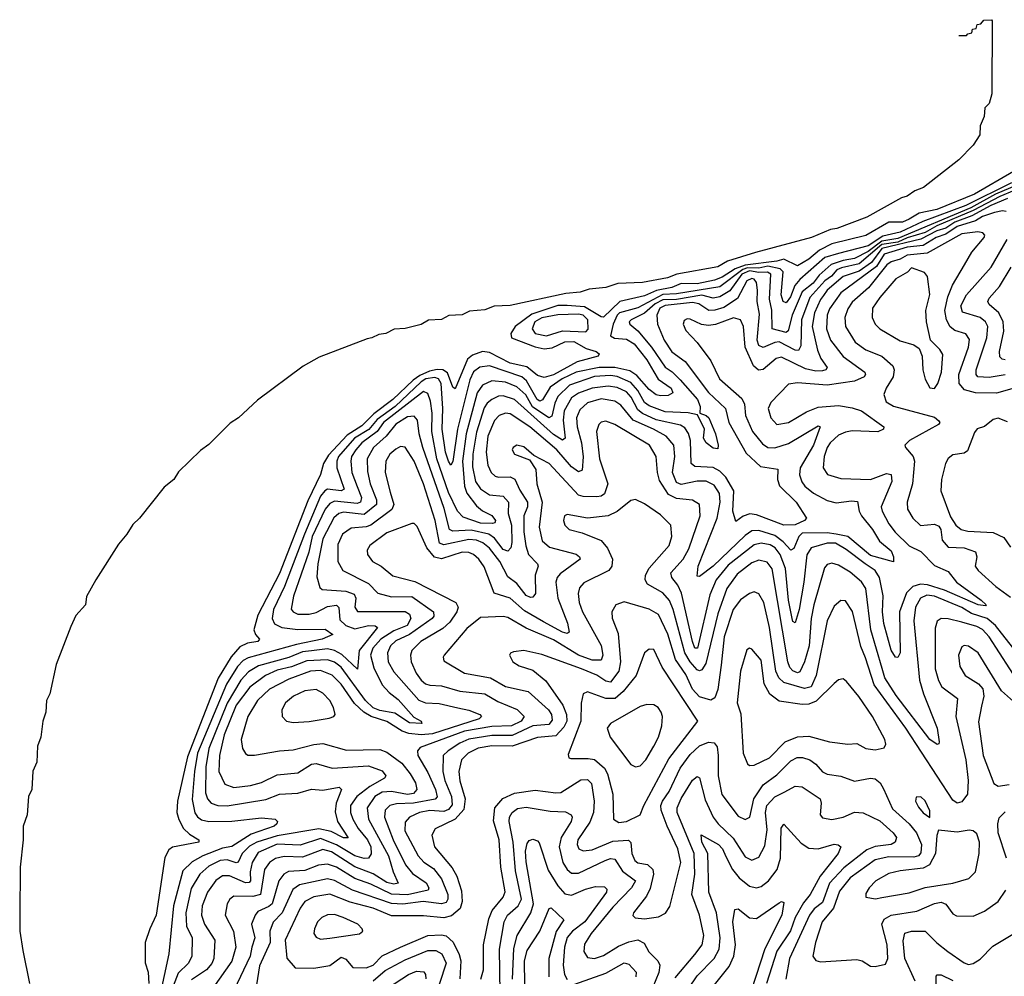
# Model space of a CAD drawing. Extents: x 1552294 to 1694791, y 811929 to 917222.
# Tile 261 of 643: x 1573416 to 1577731, y 896897 to 901090. Entities that reach past the tile are written whole.
import ezdxf

# ---------------------------------------------------------------- set-up
doc = ezdxf.new("R2010")
doc.units = 0

msp = doc.modelspace()

# ---------------------------------------------------------------- linework, layer by layer
at = {"layer": '0CON10XD'}
for points in [[(1577532.1, 901020), (1577565, 901020), (1577571.7, 901028.3), (1577588.3, 901031.7), (1577591.7, 901048.3), (1577608.3, 901051.7), (1577611.7, 901068.3), (1577628.3, 901071.7), (1577641.7, 901088.3), (1577675, 901090), (1577677.5, 901085), (1577676.2, 900765), (1577665, 900722.5), (1577646.4, 900703.6), (1577643.3, 900665), (1577625.8, 900625), (1577623.3, 900585), (1577595, 900540), (1577532.5, 900475), (1577376.7, 900355), (1577339.5, 900340.5), (1577305, 900316.2), (1577280.6, 900309.4), (1577128.8, 900225), (1576996.7, 900175), (1576969.7, 900170.3), (1576886.2, 900135), (1576641.1, 900068.9), (1576517.8, 900032.2), (1576475, 900006), (1576295.7, 899974.3), (1576255, 899957.8), (1576145, 899937.8), (1576036.8, 899933.2), (1575985, 899915.7), (1575911.1, 899908.9), (1575872.5, 899895), (1575810.2, 899889.8), (1575565, 899837.8), (1575495, 899834.2), (1575455, 899817.5), (1575387.2, 899812.8), (1575355, 899796.7), (1575297.3, 899792.7), (1575265, 899775.7), (1575206.9, 899773.1), (1575175, 899754.2), (1575105, 899736.7), (1575057.1, 899732.9), (1575020, 899715), (1574989.5, 899710.5), (1574960, 899695), (1574938.5, 899691.5), (1574729.1, 899610.9), (1574658.1, 899571.9), (1574457.5, 899422.5), (1574375.4, 899345), (1574338, 899322), (1574245, 899228.2), (1574208.5, 899201.5), (1574111.6, 899108.4), (1574091.2, 899075), (1574049, 899041), (1573940.7, 898905), (1573912.3, 898877.7), (1573886.2, 898835), (1573848.4, 898791.6), (1573750, 898635), (1573709, 898561), (1573704.6, 898525), (1573661.3, 898478.7), (1573639.7, 898430.3), (1573576.3, 898263.7), (1573548.2, 898135), (1573533.7, 898106.3), (1573530.4, 898055), (1573516.7, 898015), (1573508.4, 897945), (1573494.4, 897905.6), (1573490.4, 897835), (1573474, 897796), (1573469.2, 897715), (1573454.8, 897685), (1573449, 897605), (1573431.7, 897555), (1573431.3, 897495), (1573417.4, 897375), (1573415.9, 897165), (1573416.7, 897095), (1573429.7, 897010.3), (1573458.3, 896865)], [(1577771.2, 900425), (1577600.4, 900325), (1577435, 900258.7), (1577358.8, 900241.2), (1577314.1, 900215.9), (1577285, 900203), (1577225, 900202.9), (1577125, 900143.6), (1576975, 900106.8), (1576921, 900079), (1576875, 900040.2), (1576825, 900011.2), (1576765, 900039.8), (1576735, 900031.1), (1576595, 900014.1), (1576551.5, 899998.5), (1576495, 899961.2), (1576461.2, 899948.8), (1576385, 899932.5), (1576315, 899933.3), (1576273.5, 899916.5), (1576206.4, 899903.6), (1576155, 899879.5), (1576045.5, 899854.5), (1575975, 899786.3), (1575965, 899786.9), (1575891.8, 899831.8), (1575815, 899837), (1575775, 899837.1), (1575660.1, 899799.9), (1575587, 899745), (1575569.2, 899715), (1575571.1, 899695), (1575675, 899655.4), (1575715, 899647), (1575749.1, 899650.9), (1575805, 899677.5), (1575845, 899678.8), (1575898.8, 899648.8), (1575943.1, 899635), (1575955.6, 899625), (1575951.2, 899615), (1575859.1, 899590.9), (1575755, 899533.4), (1575715, 899521.6), (1575685, 899529.7), (1575637.9, 899567.9), (1575565, 899585.1), (1575475, 899630.9), (1575445, 899635.8), (1575400, 899620), (1575378.2, 899601.8), (1575325, 899471.9), (1575315, 899478.5), (1575291.6, 899541.6), (1575270.5, 899555), (1575245, 899556.8), (1575211.4, 899548.6), (1575169.2, 899530.9), (1575139.9, 899510.1), (1575051.2, 899425), (1574968.3, 899361.7), (1574915, 899309.7), (1574851.3, 899268.7), (1574769.3, 899180.7), (1574747.5, 899145), (1574733.6, 899096.4), (1574679.1, 898980.9), (1574555, 898662.5), (1574459.7, 898480.3), (1574442.1, 898415), (1574448.9, 898395), (1574467.1, 898375), (1574460, 898365), (1574415, 898356.8), (1574380.7, 898340.7), (1574342.2, 898297.8), (1574286.5, 898203.5), (1574151.4, 897858.6), (1574107.8, 897665), (1574104.8, 897614.8), (1574113.4, 897583.4), (1574133.4, 897545), (1574160, 897520), (1574201.4, 897495), (1574200.8, 897485), (1574085, 897462.7), (1574069.2, 897450.8), (1574052.2, 897417.8), (1574014.7, 897165), (1573985.9, 897105), (1573966, 897045), (1573965.2, 896955.2)], [(1577762.2, 900375), (1577562, 900275), (1577374.6, 900205.4), (1577275, 900158), (1577199.1, 900140.9), (1577135, 900099.2), (1577004.2, 900065.8), (1576945, 900048), (1576835, 899951.6), (1576813.3, 899925), (1576794.8, 899875), (1576775, 899849.5), (1576761.6, 899855), (1576753.8, 899883.8), (1576762.4, 899985), (1576748.3, 899998.3), (1576695, 900008.9), (1576655, 900000.2), (1576605, 900002.1), (1576584.8, 899995.2), (1576485, 899918.4), (1576295, 899887.6), (1576235, 899884.8), (1576125, 899826.3), (1576045, 899804.4), (1576035, 899794.8), (1576017.5, 899755), (1576004.8, 899704.8), (1576023.4, 899693.4), (1576075, 899689.7), (1576109.1, 899669.1), (1576165, 899599.3), (1576195.9, 899545.9), (1576214.5, 899514.5), (1576271.6, 899475), (1576277.9, 899455), (1576257.6, 899442.4), (1576225, 899440.7), (1576205, 899446.2), (1576175, 899468.8), (1576120.2, 899530.2), (1576090.3, 899550.3), (1576025, 899564.8), (1575955.8, 899565.8), (1575855, 899545.4), (1575792.8, 899515), (1575740.4, 899479.6), (1575706.7, 899423.3), (1575695, 899418.1), (1575684.6, 899425), (1575637.3, 899507.3), (1575616.2, 899525), (1575475, 899572.1), (1575433.1, 899566.9), (1575405, 899545.7), (1575388.6, 899511.4), (1575335.3, 899295), (1575315, 899153.8), (1575305, 899136.9), (1575295, 899155.5), (1575282.8, 899195), (1575267.8, 899295), (1575270.8, 899385), (1575263.1, 899495), (1575250.8, 899515), (1575235, 899522), (1575196.5, 899515), (1575175, 899502.1), (1575061.4, 899395), (1574983.2, 899336.8), (1574946.1, 899293.9), (1574883.3, 899255), (1574813.6, 899175), (1574806, 899155), (1574806.6, 899125), (1574838.6, 899031.4), (1574825.1, 899024.9), (1574765, 899031.9), (1574752.6, 899025), (1574735, 899001.2), (1574663.8, 898835), (1574577.1, 898605), (1574527.6, 898505), (1574522.1, 898465), (1574532, 898442), (1574565, 898425.2), (1574635, 898417.3), (1574755, 898418.7), (1574788, 898395), (1574741.4, 898375), (1574628.5, 898351.5), (1574417, 898293), (1574395, 898281.2), (1574370.4, 898255), (1574323, 898177), (1574195.7, 897875), (1574182, 897795), (1574172, 897672), (1574183.7, 897613.7), (1574195.1, 897595.1), (1574212.4, 897582.4), (1574245, 897574.8), (1574345, 897576.2), (1574475, 897591.2), (1574535.3, 897585.3), (1574545.6, 897575), (1574543.5, 897565), (1574531.1, 897555), (1574430.7, 897519.3), (1574345, 897466.2), (1574305, 897458), (1574218.2, 897425), (1574172, 897398), (1574131.2, 897358.8), (1574089.7, 897205), (1574068.9, 896995), (1574029.3, 896805)], [(1577813.8, 900376.2), (1577692.5, 900325), (1577585, 900265.7), (1577265, 900130.8), (1577195, 900119.6), (1577135, 900074.1), (1577075, 900043.7), (1577025, 900035.1), (1576972.7, 900017.3), (1576919.9, 899970.1), (1576894.2, 899935), (1576845, 899897.6), (1576801.1, 899795), (1576784.1, 899725.9), (1576775, 899718.4), (1576713.2, 899735), (1576712.9, 899817.1), (1576702.4, 899865), (1576708.6, 899975), (1576693.6, 899983.6), (1576655, 899982), (1576615, 899989.2), (1576581.5, 899975), (1576527.9, 899902.1), (1576485, 899875.1), (1576455, 899869.8), (1576405, 899881.8), (1576295, 899863.7), (1576235, 899862.1), (1576201.6, 899845), (1576155, 899803.9), (1576095.3, 899775), (1576087.1, 899765), (1576090.6, 899755), (1576125.4, 899725.4), (1576185, 899655.2), (1576245, 899566.5), (1576275, 899546.8), (1576311.1, 899511.1), (1576385.9, 899425), (1576398.8, 899395), (1576396.7, 899365), (1576425, 899355.4), (1576435.8, 899345), (1576465, 899274.3), (1576477.3, 899225), (1576475, 899209.2), (1576455, 899211.2), (1576425, 899235.4), (1576413.1, 899255)], [(1577775, 900340.6), (1577711.7, 900315), (1577595, 900253.3), (1577435, 900187.1), (1577385, 900157.7), (1577305, 900133.4), (1577265, 900114.8), (1577195, 900104.5), (1577095, 900019.9), (1577017.6, 900002.4), (1576997, 899993), (1576974.2, 899965.8), (1576944.9, 899945), (1576878.4, 899871.6), (1576842.9, 899775), (1576838.9, 899661.1), (1576829.8, 899640.2), (1576815, 899641.2), (1576745, 899677.6), (1576725, 899675.7), (1576675, 899652.7), (1576655, 899662), (1576648.3, 899685), (1576658.6, 899798.7), (1576648.8, 899855), (1576650.2, 899905), (1576645, 899938.1), (1576635, 899952.9), (1576625, 899956), (1576603.4, 899945), (1576562.1, 899867.9), (1576501.4, 899828.6), (1576463, 899817), (1576435.9, 899815.9), (1576391.8, 899845), (1576365, 899850.3), (1576245, 899836.5), (1576221.8, 899825), (1576208.1, 899795), (1576210.7, 899755), (1576240.7, 899685), (1576273.8, 899633.8), (1576332.2, 899592.2), (1576435, 899455.7), (1576509.8, 899385), (1576523.8, 899323.8), (1576599.8, 899189.8), (1576662, 899132), (1576739.2, 899119.2), (1576736.8, 899075), (1576746.3, 899046.3), (1576818.6, 898975), (1576864.3, 898905), (1576856, 898895), (1576815, 898875.2), (1576765, 898874.5), (1576645, 898920.3), (1576616.2, 898923.8), (1576586.1, 898913.9), (1576555, 898890), (1576541.2, 898935), (1576546.2, 899025), (1576510.1, 899085), (1576485, 899110.4), (1576455, 899126.8), (1576375, 899131.7), (1576358.2, 899145), (1576355.4, 899245.4), (1576346.6, 899276.6), (1576330.5, 899300.5), (1576312.4, 899312.4), (1576205, 899336), (1576145, 899363.7), (1576125, 899380.5), (1576096.2, 899435), (1576075, 899458.6), (1576035, 899478.3), (1575995, 899482.9), (1575925, 899474.3), (1575865, 899453.5), (1575835, 899431.9), (1575801.5, 899375), (1575797.9, 899335), (1575807, 899255), (1575795, 899247), (1575755, 899271.8), (1575585, 899424.5), (1575535, 899441.2), (1575515, 899439.4), (1575485, 899425.7), (1575465, 899409.5), (1575451.7, 899388.3), (1575417.4, 899282.6), (1575401.9, 899185), (1575400.5, 899129.5)], [(1577745, 900305.7), (1577672.4, 900275), (1577589.6, 900230.4), (1577515, 900202.6), (1577475, 900175.7), (1577435, 900163.9), (1577365, 900127.8), (1577195, 900086.4), (1577149.4, 900025), (1577095, 899988), (1577025, 899963.8), (1576954.9, 899905), (1576938.7, 899881.3)], [(1577739, 900249), (1577722.7, 900252.7), (1577687.9, 900245), (1577635, 900226.9), (1577605, 900207.6), (1577525, 900183.8), (1577475, 900149.6), (1577432.9, 900135), (1577375, 900099.6), (1577305, 900092.9), (1577205, 900061.8), (1577171.4, 900008.6), (1577015, 899893), (1576965, 899822.1), (1576954.9, 899795), (1576951.4, 899735), (1576970.2, 899685), (1577025, 899613.8), (1577120, 899545), (1577122.9, 899535), (1577116.7, 899525), (1577074.6, 899505.4), (1576955, 899487.7), (1576825, 899498.9), (1576785, 899492.2), (1576708.5, 899411.5), (1576695.8, 899385.8), (1576708.2, 899345), (1576735, 899316.2), (1576785, 899324.2), (1576865, 899371.6), (1576915, 899391.1), (1577005, 899398.4), (1577065, 899389.3), (1577105, 899375.2), (1577203.3, 899305), (1577201.9, 899295), (1577177.2, 899282.8), (1577065, 899288.5), (1577035, 899282.6), (1577005, 899268.1), (1576967.9, 899235), (1576955.2, 899215), (1576941.1, 899175), (1576936.7, 899125), (1576955.7, 899095.7), (1577015, 899078.4), (1577145, 899074.8), (1577215, 899100.7), (1577235, 899096.7), (1577238.6, 899065), (1577191.8, 898955), (1577195.7, 898935), (1577225, 898880), (1577253.4, 898843.4), (1577315, 898783.4), (1577365, 898758.5), (1577425, 898697.2), (1577485, 898671.1), (1577521.3, 898625), (1577629.6, 898545), (1577651.4, 898525), (1577649.3, 898520.7), (1577616.7, 898525), (1577468.8, 898588.8), (1577395, 898612.6), (1577364.5, 898615.5), (1577330.8, 898605), (1577303, 898577), (1577271.7, 898495), (1577274.7, 898315), (1577265, 898294.4), (1577255, 898295.5), (1577235, 898326.9), (1577202.8, 898442.8), (1577196.7, 898495), (1577200.3, 898565), (1577184.4, 898645), (1577165.9, 898675), (1577121.6, 898705), (1577038.3, 898768.3), (1576991.8, 898795), (1576955, 898795.6), (1576885.1, 898774.9), (1576866.1, 898743.9), (1576853, 898625), (1576831.7, 898505), (1576815, 898446.7), (1576805, 898451.8), (1576801.5, 898465), (1576785.4, 898545.4), (1576772.1, 898685), (1576749.6, 898745), (1576726.7, 898775), (1576705, 898787.7), (1576665, 898795.1), (1576635, 898788.2), (1576521.4, 898698.6), (1576469, 898635), (1576440.7, 898569.3), (1576386.6, 898335), (1576375, 898335.5), (1576364.1, 898365), (1576315.8, 898575.8), (1576300.7, 898610.7), (1576274.2, 898645), (1576270.3, 898665), (1576324.4, 898725.6), (1576349.2, 898770.8), (1576398.6, 898915), (1576395.2, 898965.2), (1576365, 898983.4), (1576295, 898990.7), (1576259.2, 899009.2), (1576219.5, 899069.5), (1576210.6, 899105), (1576205.7, 899175), (1576175.8, 899225), (1576025, 899315.9), (1575985, 899330.4), (1575965, 899325.4), (1575954.2, 899315.8), (1575943.6, 899285), (1575957.8, 899165), (1575993.5, 899055), (1575978.6, 899011.3), (1575965, 899001.6), (1575945, 898999.2), (1575885, 899000), (1575865, 899005.7), (1575736.8, 899145), (1575669.5, 899179.5), (1575625, 899217.3), (1575595, 899225.5), (1575578, 899215), (1575574.5, 899204.5), (1575584.2, 899185), (1575650.7, 899160.7), (1575677.7, 899117.7), (1575682.9, 899055), (1575705.5, 898975.5), (1575692.9, 898865), (1575706.3, 898806.3), (1575737.7, 898777.7), (1575855, 898746.5), (1575870, 898735), (1575872.5, 898725), (1575785, 898661.2), (1575771.4, 898645), (1575765.7, 898625), (1575774.5, 898555), (1575817.3, 898445), (1575824.3, 898405), (1575815, 898399.1), (1575795.3, 898404.7), (1575711.2, 898451.2), (1575629, 898499), (1575565, 898554.3), (1575496, 898576), (1575452, 898692), (1575428.6, 898725), (1575405, 898745.7), (1575384.8, 898754.8), (1575355, 898756.4), (1575265, 898726.5), (1575233.5, 898733.5), (1575200, 898775), (1575158.4, 898868.4), (1575145, 898880.9), (1575135, 898882.1), (1575025, 898840.5), (1574950.9, 898785), (1574938.5, 898765), (1574940, 898745), (1574962.5, 898715), (1575000, 898695), (1575052, 898652), (1575147.1, 898627.1), (1575327.1, 898535), (1575338, 898515), (1575332.4, 898495), (1575300.6, 898449.4), (1575270.8, 898420.8), (1575174.7, 898365), (1575134.1, 898325), (1575128.8, 898305), (1575131.1, 898275), (1575153.5, 898225), (1575175, 898194.7), (1575195, 898178.8), (1575213.4, 898173.4), (1575265, 898170), (1575345, 898146.7), (1575455, 898134.8), (1575511, 898101), (1575596.5, 898066.5), (1575627.5, 898035), (1575614, 898015), (1575571.8, 897995), (1575485, 897992.2), (1575365, 897971.5), (1575170.7, 897899.3), (1575160, 897885), (1575161.1, 897865), (1575205, 897790), (1575238.7, 897715), (1575246.3, 897683.7), (1575236.8, 897673.2), (1575141.9, 897655)], [(1577795, 899480.4), (1577697.1, 899452.9), (1577605, 899454.8), (1577556.9, 899466.9), (1577532.8, 899495), (1577532.1, 899535), (1577574.4, 899655), (1577578.1, 899688.1), (1577562.8, 899712.8), (1577515, 899727), (1577493.4, 899743.4), (1577478.3, 899775), (1577471.2, 899815), (1577484.1, 899875), (1577504.2, 899925.8), (1577556.4, 900015), (1577589.3, 900070.7), (1577643.3, 900135), (1577645.6, 900145), (1577637.5, 900155), (1577615, 900159.5), (1577545, 900150.7), (1577393.1, 900066.9), (1577305, 900057.6), (1577275, 900041), (1577235, 900029.3), (1577217, 900015), (1577135.8, 899914.2), (1577065, 899852.5), (1577045, 899822.7), (1577032.2, 899785), (1577035.3, 899745), (1577077.1, 899677.1), (1577125, 899642.2), (1577195.1, 899615.1), (1577242.8, 899572.8), (1577247.9, 899555), (1577243.8, 899525), (1577213.6, 899475), (1577203.6, 899446.4), (1577213.3, 899415), (1577245.7, 899395.7), (1577425, 899347.1), (1577445, 899332), (1577449.4, 899325), (1577442.9, 899315), (1577315.8, 899245), (1577295.8, 899225), (1577297.5, 899215), (1577332.1, 899175), (1577337.2, 899155), (1577329.5, 899055), (1577305.4, 898975), (1577306.9, 898945), (1577330.8, 898905), (1577363.5, 898873.5), (1577425, 898878), (1577445, 898870.4), (1577453.1, 898855), (1577458.7, 898808.7), (1577485, 898777.6), (1577555, 898775.6), (1577605, 898757.5), (1577611.2, 898735), (1577604.1, 898695), (1577616.8, 898675), (1577694, 898605), (1577758.8, 898558.8)], [(1577735, 899533.9), (1577665, 899520.9), (1577614.5, 899524.5), (1577607.2, 899535), (1577607.6, 899555), (1577654.2, 899695), (1577658.5, 899745), (1577648.6, 899765), (1577625, 899784.3), (1577547.7, 899807.7), (1577540.6, 899835), (1577565.7, 899884.3), (1577674.3, 900005.7), (1577743.8, 900126.2)], [(1577735, 899599.7), (1577721.5, 899601.5), (1577712.1, 899612.1), (1577710, 899635), (1577729.3, 899725), (1577726.5, 899765), (1577706.9, 899805), (1577665, 899841.1), (1577658.7, 899855), (1577665, 899869.6), (1577710.1, 899919.9), (1577760.8, 900005)], [(1577425, 899474), (1577440, 899495), (1577456.5, 899545), (1577462.1, 899622.1), (1577448.6, 899645), (1577407.5, 899685), (1577390.5, 899765), (1577387.5, 899815), (1577404.2, 899885), (1577394.6, 899964.6), (1577381.3, 899981.3), (1577325, 900002.7), (1577306.8, 899983.2), (1577255.9, 899954.1), (1577185, 899872.5), (1577153.8, 899825), (1577152.4, 899785), (1577164.6, 899755), (1577185, 899734.6), (1577275, 899682.9), (1577334.7, 899664.7), (1577358.8, 899648.8), (1577371.5, 899615), (1577374, 899555), (1577384, 899514), (1577405, 899476.2), (1577425, 899474)], [(1576938.7, 899881.3), (1576925, 899864.1), (1576899.4, 899805), (1576889, 899745), (1576911.8, 899641.8), (1576927.7, 899605), (1576955.4, 899565), (1576949.4, 899555), (1576935, 899551), (1576905, 899548.8), (1576859.3, 899559.3), (1576755, 899610.9), (1576731.5, 899605), (1576675, 899556.9), (1576653.4, 899553.4), (1576632.1, 899572.1), (1576595.2, 899655), (1576588.4, 899745), (1576574.4, 899775), (1576545, 899783.8), (1576465, 899753.9), (1576435, 899749.5), (1576404.1, 899754.1), (1576355, 899777.9), (1576341.2, 899778.8), (1576328.7, 899771.3), (1576324.4, 899755), (1576335, 899728), (1576385, 899674.5), (1576444.6, 899595), (1576482.9, 899515), (1576581.2, 899428.8), (1576592.7, 899405), (1576597.5, 899355), (1576628.1, 899285), (1576671.1, 899231.1), (1576695, 899214.7), (1576725, 899213), (1576785, 899231.9), (1576915, 899310), (1576923.8, 899305), (1576894.6, 899225), (1576836.2, 899125), (1576833.8, 899095), (1576843.8, 899063.8), (1576857.2, 899045), (1576894.9, 899014.9), (1576955, 898981.9), (1576995, 898972.2), (1577061.2, 898981.2), (1577087.6, 898977.6), (1577095.7, 898935), (1577105.7, 898915), (1577154.2, 898855), (1577184.5, 898804.5), (1577235, 898761.8), (1577245.7, 898735), (1577245, 898713.3), (1577145, 898741.7), (1577045, 898824.9), (1576994.4, 898834.4), (1576955, 898840.9), (1576845, 898839.8), (1576831.1, 898825), (1576808.2, 898771.8), (1576795, 898765.3), (1576761.8, 898801.8), (1576725, 898828.8), (1576655, 898850.7), (1576625, 898849.4), (1576595, 898829.1), (1576455, 898694.5), (1576395, 898649.2), (1576385, 898650), (1576390, 898695), (1576472.5, 898905), (1576485.2, 898975), (1576482.4, 899012.4), (1576459, 899049), (1576425, 899067.4), (1576385, 899067.7), (1576315, 899053), (1576295, 899060.8), (1576276.5, 899105), (1576286.7, 899175), (1576282.4, 899225), (1576249.1, 899265), (1576194, 899295), (1576105.1, 899335.1), (1576050.8, 899400.8), (1576025, 899418.5), (1575965, 899427.7), (1575905, 899410.8), (1575870.8, 899379.2), (1575857, 899345), (1575858.6, 899305), (1575878.9, 899235), (1575885.9, 899174.1), (1575880.5, 899115), (1575865, 899107.7), (1575835, 899130.3), (1575769.6, 899205), (1575652.3, 899305), (1575565, 899362.5), (1575544.8, 899365.2), (1575517.5, 899355), (1575496.8, 899333.2), (1575468, 899265), (1575459.7, 899195), (1575467.3, 899137.3), (1575482.1, 899105), (1575499.3, 899089.3), (1575515, 899084.4), (1575565, 899085.5), (1575586.1, 899076.1), (1575607.3, 899027.3), (1575642.2, 898975), (1575642, 898955), (1575625.8, 898915), (1575625.8, 898845), (1575633.6, 898783.6), (1575646.3, 898746.3), (1575685.4, 898705), (1575687.7, 898695), (1575674.8, 898655), (1575676.1, 898575), (1575665, 898558.2), (1575655, 898556.7), (1575635, 898565.3), (1575595, 898618.9), (1575555, 898647.1), (1575520.6, 898715), (1575475, 898774), (1575446.2, 898796.2), (1575418, 898808), (1575385, 898811.9), (1575275, 898788), (1575256.1, 898796.1), (1575236.5, 898895), (1575185.9, 899055), (1575145, 899154.6), (1575105, 899216.2), (1575085, 899219.3), (1575065, 899207.9), (1575038.2, 899185), (1575021, 899155), (1575017.1, 899105), (1575038.9, 899018.9), (1575056.3, 898965), (1575047.4, 898942.6), (1574955, 898874.8), (1574935, 898867.7), (1574868.2, 898861.8), (1574830.8, 898835), (1574810.1, 898789.9), (1574809.7, 898715), (1574832.3, 898675), (1574945, 898618.4), (1574985.9, 898575.9), (1575045, 898560.7), (1575135, 898560.9), (1575229.1, 898495), (1575231.6, 898475), (1575223.3, 898465), (1575125, 898394.7), (1575065, 898367), (1575041, 898345), (1575028.3, 898315), (1575031, 898275), (1575055, 898230.7), (1575165, 898107.8), (1575195, 898095.2), (1575255, 898093.2), (1575336.1, 898073.9), (1575385, 898064), (1575433.1, 898045), (1575440.6, 898035), (1575430.4, 898025), (1575225, 897960), (1575175, 897955.3), (1575121, 897961), (1575091.9, 897971.9), (1575025, 898013.6), (1574955.7, 898035.7), (1574924.3, 898054.3), (1574882.8, 898092.8), (1574825, 898177.2), (1574785, 898216.5), (1574735, 898237.3), (1574690, 898235), (1574595, 898199.7), (1574510.8, 898155), (1574458.6, 898105), (1574415.2, 898035), (1574386.4, 897935), (1574392.5, 897895), (1574405, 897872.9), (1574416.4, 897866.4), (1574445, 897866.2), (1574555.3, 897885.3), (1574615, 897888.8), (1574705, 897913.1), (1574745, 897917.6), (1574848.6, 897888.6), (1574995, 897891.6), (1575025, 897879), (1575090.5, 897830.5), (1575127.5, 897785), (1575150.7, 897745), (1575155.8, 897715), (1575141.8, 897698.2), (1575115, 897693.3), (1575045, 897706.6), (1575005, 897703.2), (1574972.3, 897685), (1574939, 897635), (1574945.2, 897585), (1575033, 897425), (1575052.3, 897355), (1575074.4, 897305), (1575055, 897300.7), (1575025, 897307.4), (1574965, 897345.4), (1574885, 897376.7), (1574782.6, 897442.6), (1574745, 897453.2), (1574655, 897418.6), (1574575, 897422.4), (1574536.4, 897413.6), (1574510.5, 897395), (1574489.2, 897365), (1574470.8, 897255), (1574437.1, 897247.1), (1574355, 897247.9), (1574337.5, 897235), (1574325.9, 897215), (1574316.1, 897165), (1574352.4, 897095), (1574363.1, 897025), (1574345, 896962.9), (1574263.1, 896845)], [(1575725, 899704.3), (1575795, 899726.3), (1575897.6, 899722.4), (1575907.2, 899732.8), (1575905.8, 899775), (1575885.6, 899795), (1575865, 899799.5), (1575775, 899796.6), (1575705, 899783.2), (1575674.2, 899765), (1575661.9, 899735), (1575675.4, 899715), (1575725, 899704.3)], [(1576413.1, 899255), (1576417.6, 899295), (1576387.3, 899357.3), (1576345, 899366.7), (1576245, 899371.5), (1576175, 899397.6), (1576155, 899412.1), (1576125.6, 899465), (1576095, 899499.5), (1576035, 899526), (1576005, 899530.8), (1575935, 899525.7), (1575825, 899488.3), (1575775, 899437.6), (1575761.5, 899408.5), (1575748.2, 899351.8), (1575735, 899345.2), (1575663, 899393), (1575634.9, 899445), (1575595, 899480.9), (1575545, 899500.4), (1575485, 899506.6), (1575445, 899488.3), (1575420.7, 899455), (1575372.8, 899275), (1575357.2, 899155), (1575365.3, 899045.3), (1575375.2, 899015), (1575418.7, 898958.7), (1575445, 898937.1), (1575485, 898916.6), (1575500.7, 898895), (1575498.5, 898885), (1575488.3, 898881.7), (1575435, 898882.6), (1575359.5, 898909.5), (1575335, 898936.1), (1575295, 899017.5), (1575244.4, 899164.4), (1575222, 899285), (1575224.1, 899365), (1575217.1, 899417.1), (1575205, 899451.8), (1575185, 899460.7), (1575010.2, 899325), (1574982.8, 899285), (1574915.8, 899235), (1574889.4, 899205), (1574870.6, 899175), (1574866.8, 899155), (1574872.1, 899105), (1574894.3, 899044.3), (1574913.9, 898995), (1574909.5, 898975), (1574895, 898969.9), (1574795, 898979.2), (1574775, 898968.7), (1574755, 898944.2), (1574698.3, 898825), (1574683.4, 898756.6), (1574616.5, 898563.5), (1574606.3, 898506.3), (1574613.8, 898493.8), (1574635, 898483.5), (1574684, 898484), (1574715, 898491), (1574765, 898517.5), (1574805, 898523.1), (1574815, 898514), (1574819.4, 898459.4), (1574844.7, 898435), (1574885, 898420.4), (1574945.2, 898435.2), (1574973.6, 898433.6), (1574983.6, 898425), (1574903.9, 898325), (1574896.4, 898243.6), (1574827.7, 898307.7), (1574795.6, 898325.6), (1574765, 898332), (1574695, 898323.8), (1574655, 898318.9), (1574595, 898294), (1574462.7, 898257.3), (1574418.2, 898231.8), (1574385, 898195.2), (1574325, 898094.3), (1574244.2, 897895), (1574232.2, 897815), (1574230.7, 897700.7), (1574238.4, 897675), (1574255, 897656.3), (1574285, 897645.7), (1574325, 897643.4), (1574495, 897671.6), (1574555, 897695.6), (1574635, 897699.6), (1574695, 897716.4), (1574745, 897712.3), (1574815.9, 897725.9), (1574826.2, 897715), (1574803.6, 897655), (1574798.2, 897618.2), (1574808.3, 897575), (1574855, 897504.4), (1574835, 897503.3), (1574781.3, 897531.3), (1574727.1, 897542.9), (1574545, 897512.1), (1574455, 897485.1), (1574422.5, 897467.5), (1574391.7, 897435), (1574373.5, 897396.5), (1574365, 897394), (1574325, 897406.9), (1574295, 897403.8), (1574245, 897379.8), (1574205, 897344.7), (1574167.9, 897282.1), (1574144.5, 897174.5), (1574147.1, 897117.1), (1574171.4, 897065), (1574169.8, 896985), (1574155.2, 896955), (1574110, 896910), (1574081.5, 896835)], [(1575400.5, 899129.5), (1575413.5, 899065), (1575435, 899033.2), (1575475, 899007.1), (1575535, 899001.6), (1575558.9, 898975), (1575556.8, 898925), (1575571.9, 898875), (1575572.3, 898797.7), (1575568.2, 898775), (1575555, 898760.9), (1575535, 898766.9), (1575497.5, 898817.5), (1575471.9, 898835), (1575395, 898852.6), (1575315, 898848.4), (1575300, 898855), (1575276.8, 898946.8), (1575182.6, 899215), (1575167, 899275), (1575159.7, 899335), (1575145, 899352.5), (1575115, 899348.7), (1575065, 899317), (1575022.3, 899265), (1574966, 899215), (1574939, 899165), (1574940.2, 899110.2), (1574951.5, 899055), (1574979.6, 898985), (1574979.3, 898965), (1574925, 898920.8), (1574835, 898931), (1574815, 898924.8), (1574793.3, 898906.7), (1574745.1, 898815), (1574722.7, 898705), (1574718.2, 898648.2), (1574731.4, 898601.4), (1574741.7, 898591.7), (1574845, 898585.7), (1574881.8, 898571.8), (1574889, 898555), (1574885.2, 898515), (1574896.2, 898496.2), (1575105, 898496.3), (1575124.1, 898484.1), (1575130.6, 898465), (1575114, 898435), (1575055, 898410.5), (1574998.3, 898375), (1574964, 898335), (1574954, 898305), (1574968.2, 898248.2), (1575004.8, 898175), (1575035, 898141), (1575075, 898110.2), (1575143.2, 898033.2), (1575176, 898015), (1575178, 898005), (1575125, 898007.8), (1575060.8, 898050.8), (1574995, 898062.2), (1574965, 898073.8), (1574931.2, 898105), (1574825, 898251.5), (1574795, 898274.3), (1574765, 898284), (1574675, 898279.9), (1574607.2, 898252.8), (1574545, 898238.5), (1574492.8, 898215), (1574425, 898164.8), (1574365.4, 898085), (1574311.5, 897955), (1574292.3, 897865), (1574288, 897795), (1574315, 897738.5), (1574354.8, 897724.8), (1574426.8, 897733.2), (1574475, 897746.1), (1574545, 897779.6), (1574635, 897788.4), (1574695, 897826.2), (1574715, 897830), (1574785, 897808.4), (1574945, 897819.6), (1575005, 897797.2), (1575020.8, 897775), (1575015.5, 897765), (1574950.9, 897729.1), (1574892.9, 897685), (1574865.9, 897645), (1574865.5, 897615), (1574875.6, 897585), (1574898.8, 897545), (1574940.3, 897495), (1574954.4, 897465), (1574956.9, 897433.1), (1574945.2, 897414.8), (1574925, 897413.4), (1574885.3, 897425), (1574805, 897473.2), (1574735, 897500.2), (1574645, 897471), (1574545, 897475.3), (1574460.4, 897439.6), (1574434.2, 897395.8), (1574426.4, 897355), (1574427.2, 897315), (1574422.1, 897307.9), (1574405, 897307.2), (1574335, 897337.3), (1574305, 897336.6), (1574275, 897316.4), (1574238.7, 897265), (1574215.7, 897205), (1574213, 897165), (1574225.2, 897125), (1574271.6, 897055), (1574266.5, 896975), (1574257.4, 896952.6), (1574234.2, 896925), (1574168.4, 896881.6)], [(1577745, 899327.5), (1577705, 899343.1), (1577683, 899337), (1577645, 899307.5), (1577612.9, 899297.1), (1577600, 899280), (1577569.8, 899200.2), (1577555, 899190), (1577505, 899182.9), (1577485, 899166), (1577473.5, 899145), (1577456.2, 899075), (1577452.9, 899025), (1577495, 898910.4), (1577518.8, 898875), (1577542.3, 898855), (1577571.9, 898848.1), (1577682.5, 898842.5), (1577729.6, 898819.6), (1577757.9, 898777.9)], [(1577799.1, 898299.1), (1577692.1, 898435), (1577656.4, 898465), (1577587.6, 898487.6), (1577545, 898512.7), (1577425, 898563.1), (1577392.3, 898567.7), (1577364.2, 898555), (1577342, 898515), (1577334.1, 898455), (1577359.6, 898195), (1577376.5, 898135), (1577437.7, 897985), (1577446.2, 897925), (1577444.2, 897915.8), (1577436.8, 897913.2), (1577405, 897934.6), (1577257.9, 898127.9), (1577207.2, 898205), (1577196.1, 898246.1), (1577145.7, 898415), (1577125, 898596.4), (1577105, 898625.3), (1577055, 898667.9), (1577005, 898698.7), (1576975, 898707.5), (1576955, 898701.5), (1576943.2, 898686.8), (1576895.8, 898525), (1576884.8, 898465), (1576875.7, 898345), (1576855, 898275.4), (1576835, 898231.2), (1576825, 898226.8), (1576805, 898235.3), (1576791, 898251), (1576782, 898275), (1576713.3, 898683.3), (1576692.4, 898712.4), (1576655, 898720.5), (1576625, 898709.6), (1576560.1, 898659.9), (1576515, 898596.8), (1576475.9, 898485), (1576422.4, 898267.6), (1576405, 898240.8), (1576395, 898235.8), (1576385, 898240), (1576355, 898275.6), (1576331.7, 898315), (1576280.1, 898505), (1576264.1, 898544.1), (1576235, 898578.1), (1576167.7, 898615), (1576157.3, 898635), (1576158.8, 898655), (1576174.5, 898685.5), (1576262.5, 898785), (1576274.6, 898825), (1576270, 898875), (1576225, 898919.6), (1576155, 898968.5), (1576115, 898986.9), (1576095, 898983.1), (1576035.2, 898934.8), (1575995.5, 898915.5), (1575905, 898905.3), (1575815, 898920.6), (1575804.3, 898915), (1575800, 898895), (1575805, 898874), (1575824.2, 898855), (1575880.7, 898840.7), (1575965, 898806.9), (1575992.8, 898772.8), (1576013.5, 898725), (1576011.8, 898695), (1575997.7, 898675), (1575887.8, 898622.2), (1575869.9, 898600.1), (1575862.9, 898575), (1575867.9, 898535), (1575882, 898495), (1575965, 898346.9), (1575972.3, 898305), (1575965, 898282.3), (1575925, 898282), (1575865, 898305.1), (1575755, 898372), (1575635, 898422.6), (1575555, 898470), (1575535, 898474.3), (1575435, 898470), (1575375, 898421.5), (1575276.9, 898305), (1575271.9, 898295), (1575275, 898280), (1575365, 898225.8), (1575478.9, 898205), (1575545, 898167.8), (1575644.8, 898144.8), (1575733.9, 898065), (1575747.2, 898045), (1575750, 898020), (1575735, 898001.2), (1575665, 897995.4), (1575575, 897952.2), (1575485, 897952.3), (1575384.4, 897935.6), (1575345, 897919), (1575294.2, 897885.8), (1575272.5, 897865), (1575270.5, 897795), (1575279.4, 897755), (1575309, 897685), (1575311, 897649), (1575295, 897627.4), (1575275, 897618.6), (1575213.2, 897623.2), (1575168.2, 897615), (1575125, 897594.7), (1575105, 897572.5), (1575104.4, 897535), (1575162.2, 897425), (1575187.1, 897397.1), (1575228.9, 897368.9), (1575264.6, 897324.6), (1575291.8, 897255), (1575293, 897235), (1575285, 897219.8), (1575265, 897214.3), (1575184.2, 897224.2), (1575095, 897212.4), (1575045, 897215.6), (1574875, 897274.9), (1574795, 897316.8), (1574765.6, 897324.4), (1574642.2, 897297.8), (1574612.4, 897277.6), (1574566.9, 897175), (1574526.6, 897133.4), (1574512.8, 897095), (1574513.5, 897045), (1574466.7, 896943.3)], [(1577800.4, 898175), (1577665, 898384.2), (1577635, 898417.2), (1577610.8, 898430.8), (1577545, 898448.5), (1577485, 898463.5), (1577455, 898464.5), (1577436.8, 898453.2), (1577427.8, 898422.2), (1577428.4, 898245), (1577442.7, 898192.7), (1577457.2, 898165), (1577526.8, 898115), (1577518.8, 898035), (1577562.2, 897845), (1577572.6, 897755), (1577570, 897695), (1577545, 897661.5), (1577525, 897656.2), (1577505, 897669.5), (1577299.8, 897985), (1577161, 898175), (1577123.1, 898293.1), (1577103, 898343), (1577066.2, 898496.2), (1577035, 898542.2), (1577015, 898544.5), (1576985, 898519.4), (1576955.2, 898454.8), (1576907, 898215), (1576885, 898165.7), (1576855, 898158.8), (1576764.7, 898184.7), (1576742.8, 898205), (1576730.2, 898235), (1576701.5, 898425), (1576676.7, 898535), (1576655, 898573.6), (1576635, 898581.5), (1576615, 898575.4), (1576575, 898546.5), (1576542.9, 898505), (1576502.8, 898385), (1576490.3, 898260.3), (1576475, 898153.8), (1576462.9, 898117.1), (1576445, 898107.2), (1576395, 898121.2), (1576365, 898155.3), (1576335, 898219.2), (1576290.3, 898285), (1576256.8, 898396.8), (1576215, 898482.3), (1576175, 898505.9), (1576065, 898537.8), (1576028, 898525), (1576011.1, 898495), (1576013.2, 898466.8), (1576038.9, 898398.9), (1576049.4, 898275), (1576041.3, 898235), (1576005, 898186.7), (1575985, 898190.2), (1575945, 898216.2), (1575878.8, 898245), (1575705, 898307.7), (1575625, 898325.5), (1575580.5, 898319.5), (1575566.7, 898313.3), (1575563.3, 898305), (1575577.5, 898275), (1575605, 898257.5), (1575665, 898239.4), (1575722.3, 898192.3), (1575797, 898085), (1575812.7, 898045), (1575813.7, 898015), (1575801.1, 897988.9), (1575765, 897951), (1575685, 897943.4), (1575575, 897905.2), (1575485, 897906.6), (1575425, 897897.2), (1575381.9, 897875), (1575352.9, 897845), (1575340, 897795), (1575345, 897754.2), (1575368.4, 897675), (1575362.4, 897627.6), (1575325.1, 897584.9), (1575237.4, 897542.6), (1575222.1, 897515), (1575233.4, 897465), (1575311.9, 897371.9), (1575331.6, 897335), (1575352.1, 897272.1), (1575355.2, 897225), (1575346.1, 897193.9), (1575308.6, 897161.4), (1575275, 897152.4), (1575185, 897162.4), (1575045, 897161.4), (1574964.5, 897195), (1574865, 897221.6), (1574775, 897256.2), (1574705, 897245.2), (1574665.8, 897225), (1574645.6, 897195), (1574579.6, 897055), (1574586.9, 896976.9), (1574623.4, 896933.4), (1574705, 896932.6), (1574775, 896944.8), (1574825, 896980.2), (1574845, 896972.6), (1574875.6, 896935.6), (1574935, 896933.6), (1574965, 896945.2), (1575005, 896986.5), (1575084.9, 897025.1), (1575205, 897075.6), (1575265, 897078.9), (1575285, 897074.3), (1575316.2, 897046.2), (1575342.7, 896992.7), (1575349.3, 896965), (1575345.4, 896885.4)], [(1576041.2, 897571.2), (1576075, 897574.7), (1576136, 897604), (1576151.1, 897645), (1576260.3, 897849.7), (1576387.8, 898015), (1576231.2, 898251.2), (1576195, 898329.2), (1576175, 898331.4), (1576155, 898314.2), (1576118, 898215), (1576061.3, 898145), (1576025.1, 898114.9), (1575984.5, 898114.5), (1575905, 898143.5), (1575885.7, 898135), (1575876.5, 898093.5), (1575874.8, 898015), (1575819.3, 897869.3), (1575823.3, 897855), (1575831.3, 897851.3), (1575908.1, 897851.9), (1575935, 897846.5), (1575979.5, 897809.5), (1575992.6, 897785), (1576014.8, 897695), (1576017.8, 897585), (1576041.2, 897571.2)], [(1576615, 897820.6), (1576635, 897822.1), (1576702.5, 897855), (1576771.3, 897925), (1576825, 897946.8), (1576875, 897949.4), (1576965, 897924.2), (1577045, 897914.6), (1577085, 897917.3), (1577124.7, 897894.7), (1577165, 897890), (1577205, 897898.8), (1577212.5, 897915), (1577207.5, 897935), (1577153.6, 898035), (1577093, 898123), (1577039.6, 898189.6), (1577025, 898200), (1577005, 898195.8), (1576985, 898180.6), (1576906.8, 898103.2), (1576875, 898089.8), (1576845, 898088.1), (1576745, 898103), (1576703, 898133), (1576679.3, 898179.3), (1576665, 898282.2), (1576625, 898331.4), (1576615, 898335.8), (1576602.8, 898327.2), (1576575.4, 898235), (1576560.5, 898095), (1576577, 898047), (1576586.1, 897875), (1576605, 897828.6), (1576615, 897820.6)], [(1577771.7, 898101.7), (1577718.8, 898148.8), (1577616.4, 898315), (1577575, 898344.4), (1577555, 898346.7), (1577545, 898341.4), (1577530.8, 898305), (1577536.2, 898255), (1577559.5, 898215), (1577618.7, 898178.7), (1577636.9, 898156.9), (1577642, 898125), (1577630.6, 898080.6), (1577618.5, 898011.5), (1577638.6, 897865), (1577685, 897742.5), (1577705, 897730.8)], [(1574615, 898008.9), (1574685, 898014.1), (1574772.2, 898027.8), (1574792, 898035), (1574798.9, 898045), (1574791.5, 898075), (1574774.6, 898105), (1574745, 898137.5), (1574715, 898153.4), (1574665, 898147.8), (1574615.6, 898125), (1574581.5, 898095), (1574565.5, 898065), (1574566.9, 898035), (1574584.7, 898014.7), (1574615, 898008.9)], [(1576115, 897815.6), (1576135, 897820), (1576159.6, 897845), (1576194.6, 897905), (1576215.4, 897945), (1576229.6, 897995), (1576232.5, 898035), (1576227.8, 898055), (1576214.6, 898074.6), (1576195, 898086.2), (1576165, 898088.8), (1576135, 898079.6), (1576004.6, 898005.4), (1575990, 897985), (1576003.3, 897945), (1576094.6, 897824.6), (1576115, 897815.6)], [(1575436.5, 896883.5), (1575448, 896925), (1575448.1, 897035), (1575471.6, 897148.4), (1575486.5, 897185), (1575535, 897243.1), (1575543.2, 897266.8), (1575524.8, 897375), (1575517.4, 897495), (1575492.3, 897577.7), (1575498.1, 897635), (1575533.7, 897676.3), (1575585, 897699.2), (1575675, 897712), (1575765, 897700.6), (1575786.9, 897703.1), (1575875, 897757.8), (1575905, 897760), (1575921.9, 897741.9), (1575934, 897665), (1575931.2, 897615), (1575915, 897572.4), (1575862.5, 897495), (1575858.9, 897475), (1575866.5, 897455), (1575885, 897446.7), (1575925, 897450.7), (1576015, 897488.6), (1576084, 897494), (1576093.8, 897483.8), (1576098.8, 897435), (1576112.3, 897405), (1576125, 897394.8), (1576167.4, 897387.4), (1576191.4, 897365), (1576193.9, 897345), (1576178.5, 897281.5), (1576162.6, 897247.4), (1576105.6, 897175), (1576103.1, 897163.1), (1576112.7, 897152.7), (1576155, 897148.8), (1576215, 897157.1), (1576246.6, 897173.4), (1576265, 897203.3), (1576314, 897395), (1576300.8, 897455), (1576254.3, 897554.3), (1576227.3, 897625), (1576226.1, 897645), (1576233.2, 897665), (1576262.9, 897707.1), (1576311.1, 897808.9), (1576355, 897868.4), (1576395, 897907.6), (1576435, 897923.6), (1576460.1, 897920.1), (1576472.3, 897902.3), (1576477.7, 897865), (1576476.5, 897775), (1576493.9, 897693.9), (1576565, 897598.8), (1576595, 897584.5), (1576615.7, 897594.3), (1576634, 897675), (1576674.6, 897735.4), (1576735, 897779.5), (1576795, 897841.2), (1576823.7, 897856.3), (1576846.3, 897856.3), (1576878.5, 897845), (1576905, 897826.7), (1576935, 897793.4), (1576955, 897782.6), (1577015, 897773.9), (1577075, 897752.7), (1577145, 897765.4), (1577165, 897762.9), (1577187.9, 897745), (1577202, 897718), (1577240.7, 897630.7), (1577315, 897565.7), (1577345.9, 897525), (1577367.6, 897475), (1577365, 897437.3), (1577354.6, 897425), (1577335, 897418.9), (1577225, 897420.1), (1577165, 897406.8), (1577055, 897328.7), (1577009.4, 897270.6), (1576983.3, 897195), (1576933.2, 897135), (1576904.3, 897045), (1576892.3, 896985), (1576905, 896965.6), (1576925, 896960.7), (1577085, 896969.7), (1577108.9, 896965), (1577145, 896941.5), (1577165, 896939.4), (1577210.3, 896949.7), (1577220.9, 896975), (1577218.5, 897035), (1577194.8, 897125), (1577205, 897146.9), (1577235.5, 897164.5), (1577347.3, 897182.7), (1577425, 897215.2), (1577455, 897221), (1577475, 897213.1), (1577505, 897170), (1577521.4, 897161.4), (1577595, 897160.9), (1577645, 897182.1), (1577704.5, 897225), (1577737.3, 897275)], [(1576289.4, 896890.6), (1576375, 896992), (1576407.7, 897035), (1576414.3, 897075), (1576396, 897165), (1576362, 897255), (1576375.4, 897344.6), (1576371.3, 897435), (1576297.6, 897615), (1576297.7, 897635), (1576315, 897675.9), (1576365, 897756.2), (1576385, 897772.5), (1576395, 897767.1), (1576420.7, 897670.7), (1576454.6, 897594.6), (1576476.9, 897565), (1576542.5, 897502.5), (1576595, 897420), (1576625, 897405.4), (1576655, 897418.8), (1576681.8, 897468.2), (1576691.9, 897538.1), (1576684.6, 897615), (1576690.4, 897645), (1576725, 897683.6), (1576769.5, 897705), (1576815, 897730.7), (1576845, 897727.7), (1576924.6, 897675), (1576928.7, 897655), (1576924.5, 897605), (1576935, 897591.1), (1576975, 897583.9), (1577025, 897594.1), (1577075, 897616.5), (1577112.7, 897612.7), (1577185, 897577.6), (1577244.6, 897525), (1577258.4, 897505), (1577252.9, 897485), (1577235, 897475.2), (1577165, 897466.1), (1577128.7, 897451.3), (1577027.6, 897372.4), (1576965.5, 897305), (1576935, 897220.2), (1576897.9, 897192.1), (1576877.9, 897165), (1576789.6, 896975), (1576773.8, 896883.8)], [(1577705, 897730.8), (1577751.9, 897738.1)], [(1577405, 897592.5), (1577405, 897622.5), (1577385, 897666.2), (1577365, 897683.8), (1577345, 897682.5), (1577342, 897665), (1577355, 897638), (1577375, 897613.1), (1577405, 897592.5)], [(1575141.9, 897655), (1575067.8, 897652.2), (1575037.5, 897645), (1575018.4, 897625), (1575014.8, 897595), (1575053.5, 897495), (1575106.1, 897386.1), (1575137.8, 897347.8), (1575197, 897307), (1575209.4, 897285), (1575206.2, 897275), (1575115, 897253.9), (1575045, 897256.5), (1574955, 897300.5), (1574885, 897325.9), (1574805, 897374.6), (1574765, 897388.6), (1574725, 897383.8), (1574665, 897360.7), (1574594.3, 897355.7), (1574573.6, 897345), (1574551.7, 897315), (1574523, 897215), (1574507.9, 897202.1), (1574459.7, 897180.3), (1574447.7, 897165), (1574432.5, 897125), (1574446.7, 897065), (1574433.6, 897025), (1574426.2, 896985), (1574353.8, 896835)], [(1575521.1, 896825), (1575518.6, 897015), (1575539.4, 897135), (1575554.3, 897165), (1575600.4, 897205), (1575614.6, 897235.4), (1575588.9, 897358.9), (1575579.4, 897485), (1575561.7, 897575), (1575563.3, 897595), (1575574.4, 897615), (1575597.2, 897632.8), (1575635, 897638.3), (1575740.7, 897620.7), (1575808.1, 897618.1), (1575832.2, 897605), (1575836.9, 897595), (1575833.4, 897575), (1575789, 897505), (1575780.6, 897465), (1575796, 897396), (1575815, 897364.7), (1575835, 897348.4), (1575865, 897348.4), (1575982.5, 897405), (1576005, 897412.7), (1576025, 897410.7), (1576058.1, 897358.1), (1576114.6, 897314.6), (1576098, 897285), (1576015, 897200.2), (1575920.2, 897085), (1575891.9, 897038.1), (1575888.9, 897005), (1575905, 896979.5), (1575935, 896974.7), (1575975, 896987.7), (1576041, 897029), (1576085, 897048), (1576125, 897056.5), (1576152.5, 897042.5), (1576173.8, 897003.8), (1576212.8, 896965), (1576221.4, 896945), (1576216.7, 896913.3), (1576164.7, 896785)], [(1577740.7, 897415), (1577703.9, 897525), (1577702.3, 897565), (1577709.3, 897590.7), (1577735, 897618.4)], [(1576348.5, 896845), (1576385, 896898.2), (1576459.6, 896975), (1576481.6, 897015), (1576486.3, 897065), (1576469.8, 897175), (1576435.7, 897265), (1576431.3, 897435), (1576406.2, 897485), (1576403.1, 897516.9), (1576479, 897475), (1576496.3, 897455), (1576511.3, 897421.3), (1576539.4, 897365), (1576569, 897329), (1576615, 897292.4), (1576645, 897284.7), (1576665, 897290.7), (1576697.7, 897315), (1576735.2, 897364.8), (1576750.2, 897415), (1576753.2, 897546.8), (1576765, 897564), (1576840.7, 897480.7), (1576875, 897458.2), (1576915, 897455.8), (1576985.4, 897475.4), (1577003.6, 897473.6), (1577014.2, 897465), (1577003.8, 897435), (1576924.5, 897335.5), (1576880.9, 897255), (1576851.7, 897218.3), (1576814.3, 897155), (1576793.5, 897096.5), (1576735, 897006.6), (1576689.5, 896865)], [(1577167, 897237), (1577195, 897242.8), (1577315, 897262.9), (1577384.3, 897285.7), (1577506.2, 897305), (1577575.7, 897325), (1577604.4, 897355), (1577620.4, 897435), (1577622, 897485), (1577611.5, 897521.5), (1577595, 897534.4), (1577577.6, 897537.6), (1577525, 897528.9), (1577442.7, 897537.3), (1577435.5, 897514.5), (1577430, 897435), (1577404.1, 897385.9), (1577375, 897370.5), (1577275, 897359.4), (1577225, 897346.7), (1577168.1, 897315), (1577139.5, 897285), (1577125, 897260), (1577125, 897243.3), (1577167, 897237)], [(1575575.6, 896884.4), (1575581.2, 897018.8), (1575596.8, 897075), (1575656.5, 897175), (1575668.1, 897215), (1575635, 897398.8), (1575633.1, 897445), (1575640.4, 897479.6), (1575648.3, 897491.7), (1575665, 897497.5), (1575685, 897491.1), (1575692.4, 897482.4), (1575732, 897362), (1575775, 897293.4), (1575805, 897257.8), (1575835, 897252.7), (1575895, 897278.8), (1575939.7, 897289.7), (1575979.4, 897289.4), (1575989.2, 897279.2), (1575987.6, 897265), (1575892.3, 897135), (1575839.4, 897095), (1575815, 897066.4), (1575803.5, 897025), (1575797.5, 896945), (1575804.4, 896905), (1575815, 896882.7)], [(1576461.3, 896858.7), (1576525, 896939.6), (1576545.6, 896985), (1576552.7, 897035), (1576540.9, 897135), (1576550.2, 897189.8), (1576565, 897192.2), (1576615, 897152.5), (1576645, 897150), (1576745, 897219.4), (1576755, 897224), (1576765, 897220), (1576756.9, 897165), (1576682.4, 897017.6), (1576602.8, 896775)], [(1574735, 897059.4), (1574775, 897063.2), (1574905, 897082.5), (1574919.2, 897095), (1574917.5, 897105), (1574897.5, 897125), (1574834.2, 897155), (1574795, 897167.2), (1574765, 897166.8), (1574740.6, 897155), (1574721.2, 897135), (1574707.5, 897105), (1574705.7, 897085), (1574715, 897068), (1574735, 897059.4)], [(1575631.1, 896755), (1575628.8, 896965), (1575640.6, 897009.4), (1575695.2, 897095), (1575736.3, 897193.7), (1575745, 897196.5), (1575800.6, 897145), (1575767.2, 897092.8), (1575735.7, 896975), (1575735.1, 896895)], [(1577340.2, 896875), (1577295.8, 896975), (1577287.3, 897052.7), (1577295, 897085.5), (1577325, 897095.3), (1577385, 897094.6), (1577435, 897043.2), (1577483.8, 897005), (1577555, 896955.8), (1577575, 896949.2), (1577595, 896952.9), (1577625, 896971.3), (1577681.2, 897028.8), (1577768.1, 897081.9)], [(1574965, 896876.4), (1575018.2, 896921.8), (1575105, 896969.2), (1575205, 897010), (1575239.6, 897009.6), (1575266.6, 896995), (1575285.5, 896955), (1575226, 896776)], [(1573965.2, 896955.2), (1573979.4, 896915), (1573981.8, 896865)], [(1574466.7, 896943.3), (1574443.1, 896795)], [(1575845, 896860.5), (1575985, 896910), (1576065, 896955.8), (1576085, 896950), (1576118, 896915), (1576115.7, 896895)], [(1574965, 896803.5), (1575120.7, 896905), (1575155, 896918.9), (1575186.7, 896916.7), (1575194.8, 896904.8), (1575195.9, 896885.9)], [(1577432.2, 896855), (1577432.4, 896897.6), (1577437.1, 896902.9), (1577455, 896902.5), (1577505, 896878)]]:
    msp.add_lwpolyline(points, dxfattribs=at)

doc.saveas('drawing.dxf')
